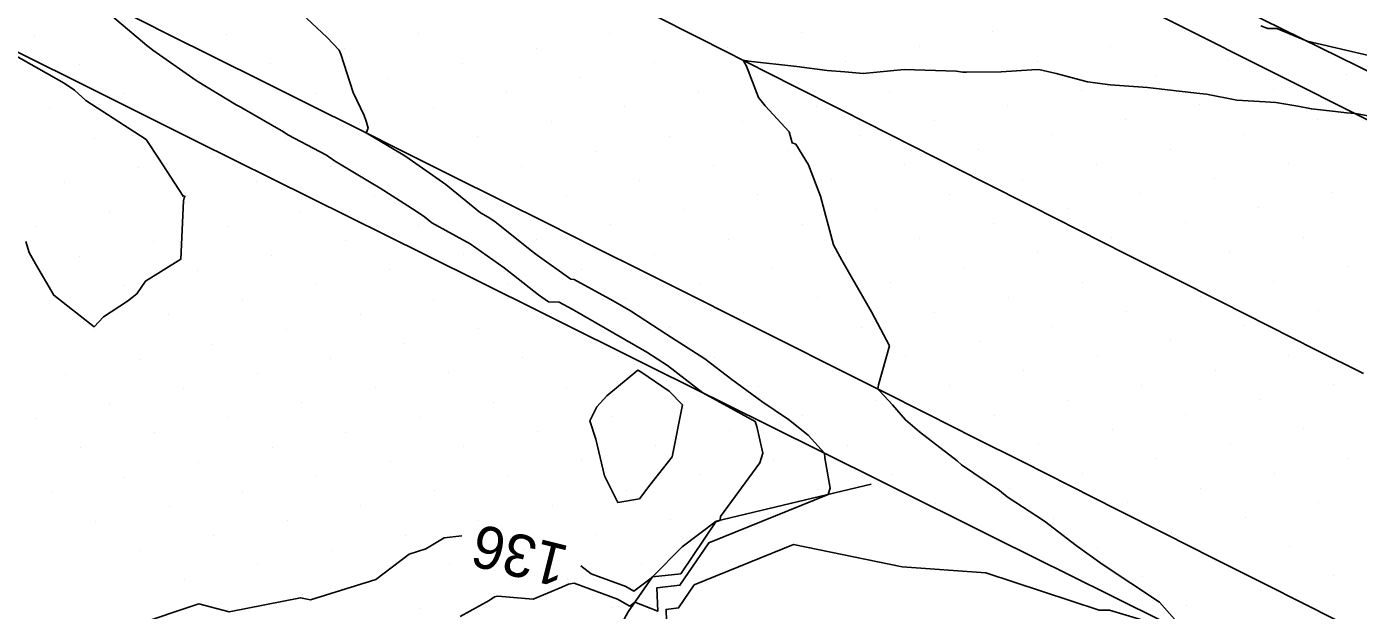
# Model space of a CAD drawing. Extents: x 2354170 to 2357230, y 866100 to 868290.
# Drawn here: x 2354759.4 to 2354822, y 867633.7 to 867661.2 of the extents above; entities that cross this region are included whole.
import ezdxf

# ---------------------------------------------------------------- set-up
doc = ezdxf.new("R2010")
doc.units = 0
for name, color, linetype in [('Default', 7, 'Continuous'), ('DTM Contours Minor', 7, 'Continuous'), ('Exist DTM Breakline', 7, 'Continuous'), ('Exist DTM Scan Elevation Point', 7, 'Continuous'), ('Exist Roads EOP', 7, 'Continuous')]:
    doc.layers.add(name, color=color, linetype=linetype)

msp = doc.modelspace()

# ---------------------------------------------------------------- linework, layer by layer
at = {"layer": 'Default'}
for points in [[(2354763.42, 867661.652), (2354765.023, 867660.286), (2354765.303, 867660.083), (2354765.316, 867660.075), (2354767.35, 867658.645), (2354767.395, 867658.605), (2354769.235, 867657.5), (2354769.457, 867657.384), (2354769.496, 867657.356), (2354771.459, 867656.219), (2354771.662, 867656.085), (2354773.475, 867655.123), (2354773.856, 867654.863), (2354775.58, 867653.827), (2354776.001, 867653.576), (2354777.695, 867652.498), (2354778.09, 867652.224), (2354778.432, 867651.943), (2354780.245, 867650.951), (2354781.834, 867649.832), (2354782.273, 867649.486), (2354783.451, 867648.558), (2354783.917, 867648.224), (2354784.431, 867648.216), (2354785.04, 867647.877), (2354788.548, 867645.861), (2354789.029, 867645.552), (2354789.525, 867645.232), (2354791.18, 867643.95), (2354793.652, 867642.6), (2354793.73, 867642.364), (2354794.008, 867641.11), (2354793.871, 867640.656), (2354792.017, 867638.123), (2354791.993, 867637.96), (2354791.988, 867637.945), (2354791.8, 867637.869), (2354790.142, 867635.428), (2354788.809, 867635.281), (2354788.809, 867635.28), (2354788.809, 867635.28), (2354787.937, 867634.619), (2354787.568, 867634.835), (2354785.937, 867635.431), (2354785.444, 867635.811)], [(2354759.336, 867651.069), (2354759.492, 867650.556), (2354759.793, 867650.013), (2354760.66, 867648.534), (2354762.555, 867647.058), (2354762.991, 867647.527), (2354764.114, 867648.26), (2354764.567, 867648.598), (2354764.965, 867649.201), (2354766.626, 867650.233), (2354766.759, 867652.987), (2354766.785, 867653.126), (2354766.818, 867653.186), (2354766.752, 867653.21), (2354766.732, 867653.205), (2354765.583, 867654.98), (2354765.004, 867655.859), (2354762.157, 867657.695), (2354761.626, 867658.192), (2354761.146, 867658.517), (2354756.726, 867661.005)], [(2354823.579, 867656.772), (2354821.878, 867657.083), (2354821.455, 867657.113), (2354820.948, 867657.176), (2354819.809, 867657.309), (2354819.167, 867657.439), (2354818.137, 867657.604), (2354817.64, 867657.634), (2354816.308, 867657.724), (2354814.88, 867657.992), (2354814.567, 867658.034), (2354813.583, 867658.135), (2354812.097, 867658.317), (2354810.339, 867658.441), (2354809.273, 867658.579), (2354807.798, 867658.965), (2354806.996, 867659.157), (2354806.653, 867659.15), (2354805.213, 867659.055), (2354803.584, 867659.042), (2354803.412, 867659.039), (2354803.102, 867659.075), (2354800.661, 867659.156), (2354798.733, 867658.968), (2354797.864, 867659.049), (2354797.039, 867659.111), (2354795.607, 867659.304), (2354793.335, 867659.553), (2354793.263, 867659.565), (2354793.157, 867659.583), (2354793.08, 867659.597), (2354793.164, 867659.455), (2354793.24, 867659.32), (2354793.8, 867657.846), (2354794.113, 867657.445), (2354795.243, 867656.226), (2354795.382, 867655.706), (2354795.556, 867655.652), (2354796.162, 867654.673), (2354796.488, 867653.817), (2354796.717, 867653.194), (2354797.331, 867650.902), (2354797.725, 867650.186), (2354798.155, 867649.42), (2354799.116, 867647.759), (2354799.962, 867646.164), (2354799.452, 867644.329), (2354799.414, 867644.126), (2354799.425, 867644.108), (2354799.513, 867644.02), (2354800.106, 867643.376), (2354800.713, 867642.669), (2354801.372, 867642.106), (2354803.149, 867640.741), (2354803.347, 867640.56), (2354805.142, 867639.343), (2354805.496, 867639.053), (2354807.256, 867637.905), (2354808.741, 867636.767), (2354809.971, 867635.879), (2354811.317, 867634.988), (2354812.67, 867634.097), (2354813.964, 867632.622), (2354810.319, 867633.714), (2354809.826, 867633.715), (2354804.492, 867635.481), (2354800.565, 867635.759), (2354795.447, 867636.803), (2354790.781, 867634.906), (2354790.044, 867633.822), (2354789.452, 867633.757), (2354789.493, 867632.648)], [(2354790.225, 867643.382), (2354789.593, 867644.031), (2354788.269, 867644.929), (2354788.119, 867645.007), (2354786.672, 867643.797), (2354786.19, 867643.285), (2354785.866, 867642.633), (2354786.157, 867641.763), (2354786.563, 867640.04), (2354787.187, 867638.79), (2354788.198, 867638.959), (2354788.688, 867639.601), (2354789.736, 867640.938), (2354790.225, 867643.382)], [(2354779.846, 867637.211), (2354779.012, 867637.118), (2354778.157, 867636.609), (2354777.365, 867636.347), (2354775.804, 867635.168), (2354775.801, 867635.167), (2354775.796, 867635.165), (2354772.725, 867634.207), (2354772.251, 867634.306), (2354768.905, 867633.644), (2354767.48, 867634.023), (2354761.394, 867631.986)]]:
    msp.add_lwpolyline(points, dxfattribs=at)
at = {"layer": 'DTM Contours Minor'}
for points in [[(2354772.541, 867661.568), (2354773.52, 867660.66), (2354774.075, 867660.076), (2354774.162, 867659.88), (2354774.742, 867658.082), (2354775.246, 867656.988), (2354775.354, 867656.729), (2354775.436, 867656.399), (2354775.34, 867656.18), (2354777.092, 867655.139), (2354777.215, 867655.06), (2354779.1, 867653.75), (2354780.732, 867652.412), (2354781.084, 867652.219), (2354781.393, 867652.002), (2354783.065, 867650.682), (2354783.393, 867650.423), (2354784.979, 867649.288), (2354785.138, 867649.285), (2354786.963, 867648.269), (2354787.774, 867647.803), (2354789.498, 867646.694), (2354791.28, 867645.549), (2354792.542, 867644.571), (2354793.961, 867643.542), (2354795.219, 867642.697), (2354796.141, 867641.952), (2354796.912, 867641.1), (2354796.93, 867640.893), (2354797.176, 867639.462), (2354797.078, 867639.165), (2354791.46, 867636.881), (2354790.109, 867634.893), (2354789.024, 867634.773), (2354789.064, 867633.672), (2354787.99, 867634.091), (2354787.748, 867633.908), (2354787.177, 867634.243), (2354785.138, 867634.988), (2354784.865, 867634.95), (2354784.55, 867634.804), (2354783.207, 867634.234), (2354781.536, 867634.373), (2354781.38, 867634.348), (2354781.134, 867634.172), (2354779.766, 867633.414)], [(2354823.244, 867659.646), (2354819.616, 867660.488), (2354818.187, 867661.083), (2354817.755, 867661.087), (2354817.431, 867661.215)]]:
    msp.add_lwpolyline(points, dxfattribs=at)
at = {"layer": 'Exist DTM Breakline'}
for points in [[(2354821.855, 867632.813), (2354819.622, 867633.938), (2354817.389, 867635.062), (2354815.157, 867636.188), (2354812.925, 867637.314), (2354810.693, 867638.44), (2354808.461, 867639.566), (2354806.229, 867640.692), (2354803.996, 867641.818), (2354801.764, 867642.943), (2354799.531, 867644.067), (2354797.297, 867645.19), (2354795.063, 867646.311), (2354792.828, 867647.433), (2354790.594, 867648.553), (2354788.358, 867649.672), (2354786.123, 867650.791), (2354783.887, 867651.909), (2354781.65, 867653.027), (2354779.414, 867654.145), (2354777.178, 867655.262), (2354774.941, 867656.379), (2354772.704, 867657.496), (2354770.468, 867658.612), (2354768.231, 867659.729), (2354765.993, 867660.845), (2354763.756, 867661.96)], [(2354788.788, 867661.759), (2354791.021, 867660.636), (2354793.254, 867659.51), (2354795.485, 867658.382), (2354797.716, 867657.254), (2354799.946, 867656.124), (2354802.176, 867654.995), (2354804.407, 867653.865), (2354806.637, 867652.735), (2354808.867, 867651.606), (2354811.098, 867650.477), (2354813.329, 867649.35), (2354815.561, 867648.223), (2354817.793, 867647.098), (2354820.026, 867645.974), (2354822.26, 867644.851)], [(2354823.589, 867656.229), (2354821.353, 867657.346), (2354819.117, 867658.465), (2354816.882, 867659.585), (2354814.647, 867660.705), (2354812.412, 867661.825)]]:
    msp.add_lwpolyline(points, dxfattribs=at)
at = {"layer": 'Exist DTM Scan Elevation Point'}
for p, q in [((2354804.831, 867660.928), (2354804.831, 867660.928)), ((2354813.845, 867660.96), (2354813.845, 867660.96)), ((2354759.762, 867660.769), (2354759.762, 867660.769)), ((2354768.776, 867660.801), (2354768.776, 867660.801)), ((2354777.79, 867660.833), (2354777.79, 867660.833)), ((2354786.804, 867660.864), (2354786.804, 867660.864)), ((2354795.818, 867660.896), (2354795.818, 867660.896)), ((2354765.312, 867660.096), (2354765.312, 867660.096)), ((2354774.326, 867660.127), (2354774.326, 867660.127)), ((2354783.339, 867660.159), (2354783.339, 867660.159)), ((2354792.353, 867660.191), (2354792.353, 867660.191)), ((2354801.367, 867660.222), (2354801.367, 867660.222)), ((2354810.381, 867660.254), (2354810.381, 867660.254)), ((2354761.847, 867659.39), (2354761.847, 867659.39)), ((2354770.861, 867659.422), (2354770.861, 867659.422)), ((2354779.875, 867659.453), (2354779.875, 867659.453)), ((2354788.889, 867659.485), (2354788.889, 867659.485)), ((2354797.903, 867659.517), (2354797.903, 867659.517)), ((2354806.916, 867659.548), (2354806.916, 867659.548)), ((2354815.93, 867659.58), (2354815.93, 867659.58)), ((2354767.397, 867658.716), (2354767.397, 867658.716)), ((2354776.411, 867658.748), (2354776.411, 867658.748)), ((2354785.424, 867658.78), (2354785.424, 867658.78)), ((2354794.438, 867658.811), (2354794.438, 867658.811)), ((2354803.452, 867658.843), (2354803.452, 867658.843)), ((2354812.466, 867658.875), (2354812.466, 867658.875)), ((2354821.48, 867658.906), (2354821.48, 867658.906)), ((2354763.932, 867658.011), (2354763.932, 867658.011)), ((2354772.946, 867658.042), (2354772.946, 867658.042)), ((2354781.96, 867658.074), (2354781.96, 867658.074)), ((2354790.974, 867658.106), (2354790.974, 867658.106)), ((2354799.988, 867658.137), (2354799.988, 867658.137)), ((2354809.001, 867658.169), (2354809.001, 867658.169)), ((2354818.015, 867658.201), (2354818.015, 867658.201)), ((2354760.468, 867657.305), (2354760.468, 867657.305)), ((2354769.482, 867657.337), (2354769.482, 867657.337)), ((2354778.496, 867657.368), (2354778.496, 867657.368)), ((2354787.509, 867657.4), (2354787.509, 867657.4)), ((2354796.523, 867657.432), (2354796.523, 867657.432)), ((2354805.537, 867657.463), (2354805.537, 867657.463)), ((2354814.551, 867657.495), (2354814.551, 867657.495)), ((2354766.017, 867656.631), (2354766.017, 867656.631)), ((2354775.031, 867656.663), (2354775.031, 867656.663)), ((2354784.045, 867656.695), (2354784.045, 867656.695)), ((2354793.059, 867656.726), (2354793.059, 867656.726)), ((2354802.073, 867656.758), (2354802.073, 867656.758)), ((2354811.086, 867656.79), (2354811.086, 867656.79)), ((2354820.1, 867656.821), (2354820.1, 867656.821)), ((2354762.553, 867655.926), (2354762.553, 867655.926)), ((2354771.567, 867655.957), (2354771.567, 867655.957)), ((2354780.581, 867655.989), (2354780.581, 867655.989)), ((2354789.594, 867656.021), (2354789.594, 867656.021)), ((2354798.608, 867656.052), (2354798.608, 867656.052)), ((2354807.622, 867656.084), (2354807.622, 867656.084)), ((2354816.636, 867656.116), (2354816.636, 867656.116)), ((2354786.13, 867655.315), (2354786.13, 867655.315)), ((2354795.144, 867655.347), (2354795.144, 867655.347)), ((2354804.158, 867655.378), (2354804.158, 867655.378)), ((2354813.171, 867655.41), (2354813.171, 867655.41)), ((2354768.102, 867655.252), (2354768.102, 867655.252)), ((2354800.693, 867654.673), (2354800.693, 867654.673)), ((2354809.707, 867654.705), (2354809.707, 867654.705)), ((2354818.721, 867654.736), (2354818.721, 867654.736)), ((2354764.638, 867654.546), (2354764.638, 867654.546)), ((2354773.652, 867654.578), (2354773.652, 867654.578)), ((2354782.666, 867654.61), (2354782.666, 867654.61)), ((2354791.679, 867654.641), (2354791.679, 867654.641)), ((2354761.173, 867653.841), (2354761.173, 867653.841)), ((2354770.187, 867653.872), (2354770.187, 867653.872)), ((2354779.201, 867653.904), (2354779.201, 867653.904)), ((2354788.215, 867653.936), (2354788.215, 867653.936)), ((2354797.229, 867653.967), (2354797.229, 867653.967)), ((2354806.243, 867653.999), (2354806.243, 867653.999)), ((2354815.256, 867654.031), (2354815.256, 867654.031)), ((2354766.723, 867653.167), (2354766.723, 867653.167)), ((2354775.737, 867653.198), (2354775.737, 867653.198)), ((2354784.751, 867653.23), (2354784.751, 867653.23)), ((2354793.764, 867653.262), (2354793.764, 867653.262)), ((2354802.778, 867653.293), (2354802.778, 867653.293)), ((2354811.792, 867653.325), (2354811.792, 867653.325)), ((2354820.806, 867653.357), (2354820.806, 867653.357)), ((2354763.258, 867652.461), (2354763.258, 867652.461)), ((2354772.272, 867652.493), (2354772.272, 867652.493)), ((2354781.286, 867652.525), (2354781.286, 867652.525)), ((2354790.3, 867652.556), (2354790.3, 867652.556)), ((2354799.314, 867652.588), (2354799.314, 867652.588)), ((2354808.328, 867652.62), (2354808.328, 867652.62)), ((2354817.341, 867652.651), (2354817.341, 867652.651)), ((2354759.794, 867651.756), (2354759.794, 867651.756)), ((2354768.808, 867651.787), (2354768.808, 867651.787)), ((2354777.822, 867651.819), (2354777.822, 867651.819)), ((2354786.836, 867651.851), (2354786.836, 867651.851)), ((2354795.849, 867651.882), (2354795.849, 867651.882)), ((2354804.863, 867651.914), (2354804.863, 867651.914)), ((2354813.877, 867651.946), (2354813.877, 867651.946)), ((2354765.343, 867651.082), (2354765.343, 867651.082)), ((2354774.357, 867651.113), (2354774.357, 867651.113)), ((2354783.371, 867651.145), (2354783.371, 867651.145)), ((2354792.385, 867651.177), (2354792.385, 867651.177)), ((2354801.399, 867651.208), (2354801.399, 867651.208)), ((2354810.413, 867651.24), (2354810.413, 867651.24)), ((2354819.426, 867651.272), (2354819.426, 867651.272)), ((2354761.879, 867650.376), (2354761.879, 867650.376)), ((2354770.893, 867650.408), (2354770.893, 867650.408)), ((2354779.907, 867650.44), (2354779.907, 867650.44)), ((2354788.92, 867650.471), (2354788.92, 867650.471)), ((2354797.934, 867650.503), (2354797.934, 867650.503)), ((2354806.948, 867650.535), (2354806.948, 867650.535)), ((2354815.962, 867650.566), (2354815.962, 867650.566)), ((2354767.428, 867649.702), (2354767.428, 867649.702)), ((2354776.442, 867649.734), (2354776.442, 867649.734)), ((2354785.456, 867649.766), (2354785.456, 867649.766)), ((2354794.47, 867649.797), (2354794.47, 867649.797)), ((2354803.484, 867649.829), (2354803.484, 867649.829)), ((2354812.498, 867649.861), (2354812.498, 867649.861)), ((2354821.511, 867649.892), (2354821.511, 867649.892)), ((2354772.978, 867649.028), (2354772.978, 867649.028)), ((2354781.992, 867649.06), (2354781.992, 867649.06)), ((2354791.005, 867649.092), (2354791.005, 867649.092)), ((2354800.019, 867649.123), (2354800.019, 867649.123)), ((2354809.033, 867649.155), (2354809.033, 867649.155)), ((2354818.047, 867649.187), (2354818.047, 867649.187)), ((2354763.964, 867648.997), (2354763.964, 867648.997)), ((2354796.555, 867648.418), (2354796.555, 867648.418)), ((2354805.569, 867648.45), (2354805.569, 867648.45)), ((2354814.583, 867648.481), (2354814.583, 867648.481)), ((2354760.5, 867648.291), (2354760.5, 867648.291)), ((2354769.513, 867648.323), (2354769.513, 867648.323)), ((2354778.527, 867648.355), (2354778.527, 867648.355)), ((2354787.541, 867648.386), (2354787.541, 867648.386)), ((2354811.118, 867647.776), (2354811.118, 867647.776)), ((2354820.132, 867647.807), (2354820.132, 867647.807)), ((2354766.049, 867647.617), (2354766.049, 867647.617)), ((2354775.063, 867647.649), (2354775.063, 867647.649)), ((2354784.077, 867647.681), (2354784.077, 867647.681)), ((2354793.09, 867647.712), (2354793.09, 867647.712)), ((2354802.104, 867647.744), (2354802.104, 867647.744)), ((2354762.585, 867646.912), (2354762.585, 867646.912)), ((2354771.598, 867646.943), (2354771.598, 867646.943)), ((2354780.612, 867646.975), (2354780.612, 867646.975)), ((2354789.626, 867647.007), (2354789.626, 867647.007)), ((2354798.64, 867647.039), (2354798.64, 867647.039)), ((2354807.654, 867647.07), (2354807.654, 867647.07)), ((2354816.668, 867647.102), (2354816.668, 867647.102)), ((2354768.134, 867646.238), (2354768.134, 867646.238)), ((2354777.148, 867646.27), (2354777.148, 867646.27)), ((2354786.162, 867646.301), (2354786.162, 867646.301)), ((2354795.175, 867646.333), (2354795.175, 867646.333)), ((2354804.189, 867646.365), (2354804.189, 867646.365)), ((2354813.203, 867646.396), (2354813.203, 867646.396)), ((2354764.67, 867645.532), (2354764.67, 867645.532)), ((2354773.683, 867645.564), (2354773.683, 867645.564)), ((2354782.697, 867645.596), (2354782.697, 867645.596)), ((2354791.711, 867645.627), (2354791.711, 867645.627)), ((2354800.725, 867645.659), (2354800.725, 867645.659)), ((2354809.739, 867645.691), (2354809.739, 867645.691)), ((2354818.753, 867645.722), (2354818.753, 867645.722)), ((2354761.205, 867644.827), (2354761.205, 867644.827)), ((2354770.219, 867644.858), (2354770.219, 867644.858)), ((2354779.233, 867644.89), (2354779.233, 867644.89)), ((2354788.247, 867644.922), (2354788.247, 867644.922)), ((2354797.26, 867644.954), (2354797.26, 867644.954)), ((2354806.274, 867644.985), (2354806.274, 867644.985)), ((2354815.288, 867645.017), (2354815.288, 867645.017)), ((2354766.755, 867644.153), (2354766.755, 867644.153)), ((2354775.768, 867644.185), (2354775.768, 867644.185)), ((2354784.782, 867644.216), (2354784.782, 867644.216)), ((2354793.796, 867644.248), (2354793.796, 867644.248)), ((2354802.81, 867644.28), (2354802.81, 867644.28)), ((2354811.824, 867644.311), (2354811.824, 867644.311)), ((2354820.837, 867644.343), (2354820.837, 867644.343)), ((2354763.29, 867643.447), (2354763.29, 867643.447)), ((2354772.304, 867643.479), (2354772.304, 867643.479)), ((2354781.318, 867643.511), (2354781.318, 867643.511)), ((2354790.332, 867643.542), (2354790.332, 867643.542)), ((2354799.345, 867643.574), (2354799.345, 867643.574)), ((2354808.359, 867643.606), (2354808.359, 867643.606)), ((2354817.373, 867643.637), (2354817.373, 867643.637)), ((2354768.84, 867642.773), (2354768.84, 867642.773)), ((2354777.853, 867642.805), (2354777.853, 867642.805)), ((2354786.867, 867642.837), (2354786.867, 867642.837)), ((2354795.881, 867642.869), (2354795.881, 867642.869)), ((2354804.895, 867642.9), (2354804.895, 867642.9)), ((2354813.909, 867642.932), (2354813.909, 867642.932)), ((2354759.826, 867642.742), (2354759.826, 867642.742)), ((2354783.403, 867642.131), (2354783.403, 867642.131)), ((2354792.417, 867642.163), (2354792.417, 867642.163)), ((2354801.43, 867642.195), (2354801.43, 867642.195)), ((2354810.444, 867642.226), (2354810.444, 867642.226)), ((2354819.458, 867642.258), (2354819.458, 867642.258)), ((2354765.375, 867642.068), (2354765.375, 867642.068)), ((2354774.389, 867642.1), (2354774.389, 867642.1)), ((2354806.98, 867641.521), (2354806.98, 867641.521)), ((2354815.994, 867641.552), (2354815.994, 867641.552)), ((2354761.911, 867641.362), (2354761.911, 867641.362)), ((2354770.925, 867641.394), (2354770.925, 867641.394)), ((2354779.938, 867641.426), (2354779.938, 867641.426)), ((2354788.952, 867641.457), (2354788.952, 867641.457)), ((2354797.966, 867641.489), (2354797.966, 867641.489)), ((2354821.543, 867640.879), (2354821.543, 867640.879)), ((2354767.46, 867640.689), (2354767.46, 867640.689)), ((2354776.474, 867640.72), (2354776.474, 867640.72)), ((2354785.488, 867640.752), (2354785.488, 867640.752)), ((2354794.502, 867640.784), (2354794.502, 867640.784)), ((2354803.515, 867640.815), (2354803.515, 867640.815)), ((2354812.529, 867640.847), (2354812.529, 867640.847)), ((2354763.996, 867639.983), (2354763.996, 867639.983)), ((2354773.01, 867640.015), (2354773.01, 867640.015)), ((2354782.023, 867640.046), (2354782.023, 867640.046)), ((2354791.031, 867640.08), (2354791.031, 867640.08)), ((2354800.051, 867640.11), (2354800.051, 867640.11)), ((2354809.065, 867640.141), (2354809.065, 867640.141)), ((2354818.079, 867640.173), (2354818.079, 867640.173)), ((2354760.531, 867639.277), (2354760.531, 867639.277)), ((2354769.545, 867639.309), (2354769.545, 867639.309)), ((2354778.559, 867639.341), (2354778.559, 867639.341)), ((2354787.573, 867639.372), (2354787.573, 867639.372)), ((2354796.587, 867639.404), (2354796.587, 867639.404)), ((2354805.6, 867639.436), (2354805.6, 867639.436)), ((2354814.614, 867639.467), (2354814.614, 867639.467)), ((2354766.081, 867638.604), (2354766.081, 867638.604)), ((2354775.095, 867638.635), (2354775.095, 867638.635)), ((2354784.108, 867638.667), (2354784.108, 867638.667)), ((2354802.136, 867638.73), (2354802.136, 867638.73)), ((2354811.15, 867638.762), (2354811.15, 867638.762)), ((2354820.164, 867638.794), (2354820.164, 867638.794)), ((2354762.616, 867637.898), (2354762.616, 867637.898)), ((2354771.63, 867637.93), (2354771.63, 867637.93)), ((2354780.644, 867637.961), (2354780.644, 867637.961)), ((2354789.658, 867637.993), (2354789.658, 867637.993)), ((2354807.685, 867638.056), (2354807.685, 867638.056)), ((2354816.699, 867638.088), (2354816.699, 867638.088)), ((2354768.166, 867637.224), (2354768.166, 867637.224)), ((2354777.179, 867637.256), (2354777.179, 867637.256)), ((2354786.193, 867637.287), (2354786.193, 867637.287)), ((2354813.235, 867637.382), (2354813.235, 867637.382)), ((2354764.701, 867636.519), (2354764.701, 867636.519)), ((2354773.715, 867636.55), (2354773.715, 867636.55)), ((2354782.729, 867636.582), (2354782.729, 867636.582)), ((2354809.77, 867636.677), (2354809.77, 867636.677)), ((2354818.784, 867636.709), (2354818.784, 867636.709)), ((2354779.264, 867635.876), (2354779.264, 867635.876)), ((2354788.278, 867635.908), (2354788.278, 867635.908)), ((2354815.32, 867636.003), (2354815.32, 867636.003)), ((2354770.251, 867635.845), (2354770.251, 867635.845)), ((2354811.855, 867635.297), (2354811.855, 867635.297)), ((2354820.869, 867635.329), (2354820.869, 867635.329)), ((2354766.786, 867635.139), (2354766.786, 867635.139)), ((2354775.8, 867635.171), (2354775.8, 867635.171)), ((2354784.814, 867635.202), (2354784.814, 867635.202)), ((2354817.405, 867634.624), (2354817.405, 867634.624)), ((2354772.336, 867634.465), (2354772.336, 867634.465)), ((2354781.349, 867634.497), (2354781.349, 867634.497)), ((2354768.871, 867633.76), (2354768.871, 867633.76)), ((2354777.885, 867633.791), (2354777.885, 867633.791)), ((2354786.899, 867633.823), (2354786.899, 867633.823)), ((2354813.94, 867633.918), (2354813.94, 867633.918))]:
    msp.add_line(p, q, dxfattribs=at)
at = {"layer": 'Exist Roads EOP'}
for points in [[(2354758.335, 867690.699), (2354763.715, 867688.044), (2354769.096, 867685.389), (2354774.476, 867682.734), (2354779.857, 867680.08), (2354785.239, 867677.426), (2354790.621, 867674.774), (2354796.003, 867672.122), (2354801.385, 867669.471), (2354806.768, 867666.82), (2354812.15, 867664.168), (2354817.532, 867661.516), (2354822.913, 867658.862), (2354828.294, 867656.207), (2354833.673, 867653.548), (2354839.05, 867650.887), (2354844.427, 867648.224), (2354849.803, 867645.56), (2354855.179, 867642.897), (2354860.56, 867640.241), (2354863.12, 867638.988)], [(2354815.71, 867631.754), (2354810.337, 867634.425), (2354804.965, 867637.096), (2354799.592, 867639.767), (2354794.22, 867642.439), (2354788.847, 867645.11), (2354783.475, 867647.781), (2354778.102, 867650.452), (2354772.729, 867653.124), (2354767.357, 867655.795), (2354761.984, 867658.466), (2354756.644, 867661.121)], [(2354799.108, 867639.651), (2354791.812, 867637.903), (2354790.219, 867636.696), (2354788.809, 867635.281), (2354787.676, 867633.635), (2354786.722, 867631.878), (2354785.979, 867630.023), (2354785.495, 867628.083), (2354785.104, 867626.122), (2354785.058, 867625.891)]]:
    msp.add_lwpolyline(points, dxfattribs=at)

# ---------------------------------------------------------------- texts
at = {"layer": 'Default'}
msp.add_text('136', height=2, rotation=165.96347, dxfattribs=at).set_placement((2354784.969, 867636.708))

doc.saveas('drawing.dxf')
